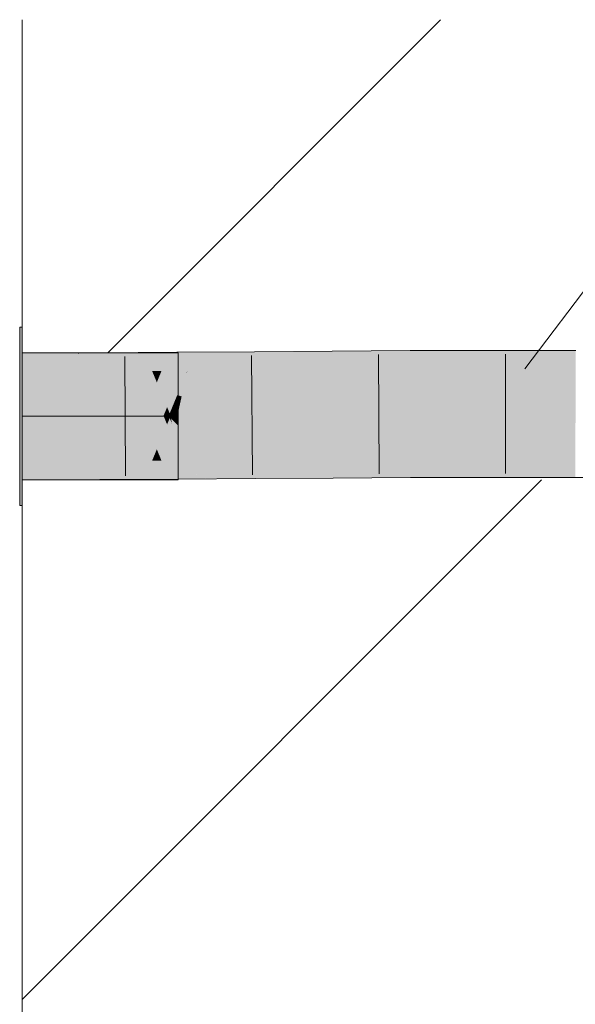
# Model space of a CAD drawing. Extents: x -620 to 300, y 62 to 1107.
# Tile 276 of 290: x 259.98 to 261.38, y 854.3 to 856.78. Entities that reach past the tile are written whole.
import ezdxf
from ezdxf.lldxf.tags import DXFTag

# ---------------------------------------------------------------- set-up
doc = ezdxf.new("R2010")
doc.units = 0
doc.layers.get('0').update_dxf_attribs({"lineweight": 35})
doc.layers.add('E_Detail_Linie_Text_Bem', color=7, linetype='Continuous', lineweight=13)
for name, color, linetype, lineweight, true_color in [('E_Detail_Wandschraffur', 7, 'Continuous', 5, 0xc0c0c0), ('E_Leerrohr 32-A06G9GDI8I', 7, 'Continuous', 9, 0x00b300), ('E_Leerrohr 32-Shading', 7, 'Continuous', 9, 0x00b300)]:
    doc.layers.add(name, color=color, linetype=linetype, lineweight=lineweight, true_color=true_color)
tags = doc.linetypes.add('fein_strichliert', pattern=[4, 1, -2, 1]).pattern_tags.tags
tags[8:9] = [DXFTag(74, 4), DXFTag(75, 0), DXFTag(340, '0'), DXFTag(46, 0.0), DXFTag(50, 0.0), DXFTag(44, 0.0), DXFTag(45, 0.0)]
tags[6:7] = [DXFTag(74, 4), DXFTag(75, 0), DXFTag(340, '0'), DXFTag(46, 0.0), DXFTag(50, 0.0), DXFTag(44, 0.0), DXFTag(45, 0.0)]
tags[4:5] = [DXFTag(74, 4), DXFTag(75, 0), DXFTag(340, '0'), DXFTag(46, 0.0), DXFTag(50, 0.0), DXFTag(44, 0.0), DXFTag(45, 0.0)]
tags = doc.linetypes.add('STRICHPUNKT2-A06G9GDE8I', pattern=[12.7, 6.35, -3.175, 0, -3.175]).pattern_tags.tags
tags[10:11] = [DXFTag(74, 4), DXFTag(75, 0), DXFTag(340, '0'), DXFTag(46, 0.0), DXFTag(50, 0.0), DXFTag(44, 0.0), DXFTag(45, 0.0)]
tags[8:9] = [DXFTag(74, 4), DXFTag(75, 0), DXFTag(340, '0'), DXFTag(46, 0.0), DXFTag(50, 0.0), DXFTag(44, 0.0), DXFTag(45, 0.0)]
tags[6:7] = [DXFTag(74, 4), DXFTag(75, 0), DXFTag(340, '0'), DXFTag(46, 0.0), DXFTag(50, 0.0), DXFTag(44, 0.0), DXFTag(45, 0.0)]
tags[4:5] = [DXFTag(74, 4), DXFTag(75, 0), DXFTag(340, '0'), DXFTag(46, 0.0), DXFTag(50, 0.0), DXFTag(44, 0.0), DXFTag(45, 0.0)]

# ---------------------------------------------------------------- blocks, each defined once
blk = doc.blocks.new('Shading-A06G9G198I', base_point=(260.3156, 751.1562))
at = {"layer": 'E_Leerrohr 32-Shading', "color": 83, "true_color": 0x7fcb7f}
for points in [[(259.9829, 855.7783), (259.9829, 856.0032), (259.9769, 855.7783), (259.9769, 856.0032)], [(260.1198, 855.9382), (259.9829, 855.9382), (260.2798, 855.7783), (259.9829, 855.7783)], [(260.1329, 855.9382), (260.1198, 855.9382), (260.2929, 855.7783), (260.2798, 855.7783)], [(260.1979, 855.9382), (260.1329, 855.9382), (260.3488, 855.7873), (260.3477, 855.7862)], [(260.3477, 855.7862), (260.1329, 855.9382), (260.3398, 855.7783), (260.2929, 855.7783)], [(260.1979, 855.9382), (260.3229, 855.8132), (260.3769, 855.9382), (260.3769, 855.8672)], [(260.3769, 855.8672), (260.3229, 855.8132), (260.3769, 855.8022), (260.3554, 855.7808)], [(260.3554, 855.7808), (260.3477, 855.7862), (260.3529, 855.7783), (260.3398, 855.7783)], [(260.3477, 855.7862), (260.3554, 855.7808), (260.3488, 855.7873)], [(260.3704, 855.7958), (260.3554, 855.7808), (260.3769, 855.7783), (260.3579, 855.7783)], [(260.3769, 855.8022), (260.3704, 855.7958), (260.3769, 855.7958)], [(260.3704, 855.7958), (260.3769, 855.7783), (260.3769, 855.7958)], [(259.9829, 855.5533), (259.9829, 855.7783), (259.9769, 855.5533), (259.9769, 855.7783)], [(260.2798, 855.7783), (259.9829, 855.7783), (260.1198, 855.6183), (259.9829, 855.6183)], [(260.2929, 855.7783), (260.2798, 855.7783), (260.1329, 855.6183), (260.1198, 855.6183)], [(260.3418, 855.7763), (260.2929, 855.7783), (260.1979, 855.6183), (260.1329, 855.6183)], [(260.3418, 855.7763), (260.1979, 855.6183), (260.3488, 855.7692)], [(260.3398, 855.7783), (260.2929, 855.7783), (260.3418, 855.7763)], [(260.3554, 855.7758), (260.3229, 855.7433), (260.3769, 855.7543), (260.3769, 855.6893)], [(260.3529, 855.7783), (260.3398, 855.7783), (260.3554, 855.7758), (260.3418, 855.7763)], [(260.3554, 855.7758), (260.3418, 855.7763), (260.3488, 855.7692)], [(260.3529, 855.7783), (260.3579, 855.7783), (260.3554, 855.7808)], [(260.3554, 855.7758), (260.3579, 855.7783), (260.3529, 855.7783)], [(260.3769, 855.7783), (260.3579, 855.7783), (260.3769, 855.7543), (260.3554, 855.7758)], [(260.3229, 855.7433), (260.1979, 855.6183), (260.3769, 855.6893), (260.3769, 855.6183)]]:
    blk.add_solid(points, dxfattribs=at)
at = {"layer": 'E_Leerrohr 32-Shading', "color": 83, "true_color": 0x7fbd7f}
for points in [[(259.9829, 855.9382), (259.9829, 855.8914), (260.1198, 855.9385), (260.1254, 855.9362)], [(260.1783, 855.9145), (260.1254, 855.9362), (260.1784, 855.893), (259.9858, 855.8923)], [(260.1254, 855.9362), (260.1329, 855.9386), (260.1198, 855.9385)], [(260.1329, 855.9386), (260.1254, 855.9362), (260.1783, 855.9199), (260.1783, 855.9145)], [(260.1783, 855.9199), (260.1782, 855.9387), (260.1329, 855.9386)], [(260.1782, 855.9387), (260.311, 855.8926), (260.1979, 855.9388)], [(260.1782, 855.9387), (260.1783, 855.9199), (260.311, 855.8926), (260.246, 855.8922)], [(260.1979, 855.9388), (260.3739, 855.9091), (260.3737, 855.9398)], [(260.1979, 855.9388), (260.311, 855.8926), (260.3739, 855.9091), (260.3347, 855.8927)], [(260.4479, 855.9403), (260.3737, 855.9398), (260.3739, 855.9091)], [(260.374, 855.8929), (260.4479, 855.9403), (260.3739, 855.9091)], [(260.4479, 855.9403), (260.374, 855.8929), (260.5129, 855.9408), (260.3997, 855.8931)], [(260.5129, 855.9408), (260.4654, 855.9208), (260.5695, 855.9412), (260.5696, 855.9221)], [(260.7657, 855.9246), (260.7656, 855.9427), (260.5696, 855.9221), (260.5695, 855.9412)], [(260.9619, 855.9266), (260.9619, 855.9438), (260.7657, 855.9246), (260.7656, 855.9427)], [(261.1584, 855.9276), (261.1584, 855.9444), (260.9619, 855.9266), (260.9619, 855.9438)], [(261.3797, 855.927), (261.3797, 855.9441), (261.1584, 855.9276), (261.1584, 855.9444)], [(260.246, 855.8922), (260.1783, 855.9199), (260.2329, 855.8922), (260.1783, 855.9145)], [(260.2296, 855.8935), (260.1783, 855.9145), (260.1784, 855.893)], [(260.3347, 855.8927), (260.374, 855.8929), (260.3739, 855.9091)], [(260.4654, 855.9208), (260.3997, 855.8931), (260.5696, 855.9221), (260.5699, 855.8943)], [(260.5699, 855.8943), (260.7659, 855.8958), (260.5696, 855.9221), (260.7657, 855.9246)], [(260.7659, 855.8958), (260.9621, 855.897), (260.7657, 855.9246), (260.9619, 855.9266)], [(260.9619, 855.9266), (260.962, 855.9018), (261.1584, 855.9276), (261.1584, 855.9028)], [(261.1584, 855.9276), (261.1584, 855.9028), (261.3797, 855.927), (261.3796, 855.9023)], [(259.9858, 855.8923), (259.9829, 855.8914), (260.1784, 855.893), (260.1784, 855.8918)], [(260.2329, 855.8922), (260.2296, 855.8935), (260.1784, 855.8918), (260.1784, 855.893)], [(260.962, 855.9018), (260.9621, 855.897), (261.1584, 855.9028), (261.1584, 855.8976)], [(261.1584, 855.9028), (261.1584, 855.8976), (261.3796, 855.9023), (261.3796, 855.8972)], [(260.1793, 855.6655), (259.9829, 855.6183), (260.1794, 855.6434), (260.1198, 855.6186)], [(259.9829, 855.6183), (260.1793, 855.6655), (259.9829, 855.6651)], [(260.2329, 855.6658), (260.1793, 855.6655), (260.1794, 855.6434)], [(260.1794, 855.6379), (260.1794, 855.6187), (260.311, 855.6663), (260.1979, 855.6188)], [(260.1794, 855.6379), (260.311, 855.6663), (260.246, 855.666)], [(260.246, 855.666), (260.2329, 855.6658), (260.1794, 855.6379), (260.1794, 855.6434)], [(260.3756, 855.6497), (260.311, 855.6663), (260.3758, 855.6208), (260.1988, 855.6192)], [(260.311, 855.6663), (260.3756, 855.6497), (260.3347, 855.6664)], [(260.3756, 855.6497), (260.3755, 855.6666), (260.3347, 855.6664)], [(260.3755, 855.6666), (260.4479, 855.6203), (260.3997, 855.6668), (260.5129, 855.6208)], [(260.4479, 855.6203), (260.3755, 855.6666), (260.3756, 855.6497)], [(260.5715, 855.6681), (260.3997, 855.6668), (260.5717, 855.6445), (260.458, 855.6431)], [(260.7675, 855.647), (260.7674, 855.6696), (260.5717, 855.6445), (260.5715, 855.6681)], [(260.9632, 855.649), (260.9631, 855.6707), (260.7675, 855.647), (260.7674, 855.6696)], [(261.1586, 855.65), (261.1586, 855.6713), (260.9632, 855.649), (260.9631, 855.6707)], [(261.3788, 855.6494), (261.3789, 855.671), (261.1586, 855.65), (261.1586, 855.6713)], [(260.1198, 855.6186), (260.1329, 855.6186), (260.1794, 855.6434), (260.1794, 855.6379)], [(260.1329, 855.6186), (260.1794, 855.6187), (260.1794, 855.6379)], [(260.3756, 855.6497), (260.3758, 855.6208), (260.4444, 855.6217)], [(260.458, 855.6431), (260.5086, 855.6225), (260.5717, 855.6445), (260.5719, 855.6233)], [(260.5719, 855.6233), (260.7677, 855.6258), (260.5717, 855.6445), (260.7675, 855.647)], [(260.7677, 855.6258), (260.9633, 855.6278), (260.7675, 855.647), (260.9632, 855.649)], [(260.9633, 855.6278), (261.1586, 855.6288), (260.9632, 855.649), (261.1586, 855.65)], [(261.1586, 855.6288), (261.3787, 855.6282), (261.1586, 855.65), (261.3788, 855.6494)], [(260.1988, 855.6192), (260.1979, 855.6188), (260.3758, 855.6208), (260.3758, 855.6198)], [(260.3758, 855.6208), (260.3758, 855.6198), (260.4444, 855.6217), (260.4479, 855.6203)], [(260.5086, 855.6225), (260.5129, 855.6208), (260.5719, 855.6233), (260.5719, 855.6212)], [(260.5719, 855.6212), (260.7677, 855.6227), (260.5719, 855.6233), (260.7677, 855.6258)], [(260.7677, 855.6227), (260.9633, 855.6238), (260.7677, 855.6258), (260.9633, 855.6278)], [(260.9633, 855.6238), (261.1586, 855.6244), (260.9633, 855.6278), (261.1586, 855.6288)], [(261.1586, 855.6244), (261.3787, 855.6241), (261.1586, 855.6288), (261.3787, 855.6282)]]:
    blk.add_solid(points, dxfattribs=at)
at = {"layer": 'E_Leerrohr 32-Shading', "color": 83, "true_color": 0x7fd57f}
for points in [[(260.1784, 855.8889), (260.1784, 855.8918), (259.9829, 855.8892), (259.9829, 855.8914)], [(259.9829, 855.7783), (260.1788, 855.7787), (259.9829, 855.8892), (260.1784, 855.8889)], [(260.2344, 855.8887), (260.2329, 855.8922), (260.1784, 855.8889), (260.1784, 855.8918)], [(260.2798, 855.7792), (260.2344, 855.8887), (260.1788, 855.7787), (260.1784, 855.8889)], [(260.246, 855.8922), (260.2329, 855.8922), (260.2929, 855.7793), (260.2798, 855.7792)], [(260.311, 855.8926), (260.246, 855.8922), (260.3488, 855.8015), (260.3461, 855.7947)], [(260.3461, 855.7947), (260.246, 855.8922), (260.3398, 855.7796), (260.2929, 855.7793)], [(260.311, 855.8926), (260.3229, 855.864), (260.3347, 855.8927)], [(260.374, 855.8929), (260.3229, 855.864), (260.3744, 855.8318), (260.3554, 855.7857)], [(260.3229, 855.864), (260.374, 855.8929), (260.3347, 855.8927)], [(260.3997, 855.8931), (260.374, 855.8929), (260.3744, 855.8318)], [(260.3855, 855.8284), (260.3986, 855.888), (260.3744, 855.8318), (260.3976, 855.888)], [(260.5703, 855.8274), (260.5699, 855.8871), (260.3855, 855.8284), (260.3986, 855.888)], [(260.3986, 855.888), (260.3997, 855.8931), (260.3976, 855.888)], [(260.5699, 855.8871), (260.5699, 855.8943), (260.3986, 855.888), (260.3997, 855.8931)], [(260.7659, 855.8861), (260.7659, 855.8958), (260.5699, 855.8871), (260.5699, 855.8943)], [(260.5703, 855.8274), (260.7663, 855.8264), (260.5699, 855.8871), (260.7659, 855.8861)], [(260.9621, 855.8853), (260.9621, 855.897), (260.7659, 855.8861), (260.7659, 855.8958)], [(260.7663, 855.8264), (260.9624, 855.8255), (260.7659, 855.8861), (260.9621, 855.8853)], [(261.1584, 855.8849), (261.1584, 855.8976), (260.9621, 855.8853), (260.9621, 855.897)], [(260.9624, 855.8255), (261.1585, 855.8251), (260.9621, 855.8853), (261.1584, 855.8849)], [(261.3795, 855.8851), (261.3796, 855.8972), (261.1584, 855.8849), (261.1584, 855.8976)], [(261.1585, 855.8251), (261.3794, 855.8253), (261.1584, 855.8849), (261.3795, 855.8851)], [(260.3745, 855.8284), (260.3744, 855.8318), (260.373, 855.8284)], [(260.3855, 855.8284), (260.3744, 855.8318), (260.3745, 855.8284)], [(260.3746, 855.8035), (260.3745, 855.8284), (260.3627, 855.8034), (260.373, 855.8284)], [(260.3745, 855.8284), (260.3746, 855.8035), (260.3855, 855.8284), (260.38, 855.8035)], [(260.3855, 855.8284), (260.38, 855.8035), (260.5703, 855.8274), (260.5705, 855.8039)], [(260.5705, 855.8039), (260.7665, 855.8043), (260.5703, 855.8274), (260.7663, 855.8264)], [(260.7665, 855.8043), (260.9625, 855.8046), (260.7663, 855.8264), (260.9624, 855.8255)], [(260.9625, 855.8046), (261.1585, 855.8048), (260.9624, 855.8255), (261.1585, 855.8251)], [(261.1585, 855.8048), (261.3793, 855.8047), (261.1585, 855.8251), (261.3794, 855.8253)], [(260.3554, 855.7857), (260.3461, 855.7947), (260.3529, 855.7797), (260.3398, 855.7796)], [(260.3461, 855.7947), (260.3554, 855.7857), (260.3488, 855.8015)], [(260.3529, 855.7797), (260.3579, 855.7797), (260.3554, 855.7857)], [(260.3627, 855.8034), (260.3554, 855.7857), (260.3748, 855.7798), (260.3579, 855.7797)], [(260.3627, 855.8034), (260.3748, 855.7798), (260.3746, 855.8035)], [(260.3746, 855.8035), (260.3748, 855.7798), (260.38, 855.8035)], [(260.38, 855.8035), (260.3748, 855.7798), (260.5705, 855.8039), (260.5707, 855.7812)], [(260.5707, 855.7812), (260.3748, 855.7798), (260.5707, 855.7791), (260.375, 855.7787)], [(260.5707, 855.7812), (260.7666, 855.7827), (260.5705, 855.8039), (260.7665, 855.8043)], [(260.7666, 855.7795), (260.7666, 855.7827), (260.5707, 855.7791), (260.5707, 855.7812)], [(260.7666, 855.7827), (260.9626, 855.7838), (260.7665, 855.8043), (260.9625, 855.8046)], [(260.9626, 855.7799), (260.9626, 855.7838), (260.7666, 855.7795), (260.7666, 855.7827)], [(260.9626, 855.7838), (261.1585, 855.7844), (260.9625, 855.8046), (261.1585, 855.8048)], [(261.1585, 855.7801), (261.1585, 855.7844), (260.9626, 855.7799), (260.9626, 855.7838)], [(261.1585, 855.7844), (261.3792, 855.7841), (261.1585, 855.8048), (261.3793, 855.8047)], [(261.3792, 855.78), (261.3792, 855.7841), (261.1585, 855.7801), (261.1585, 855.7844)], [(260.1793, 855.6655), (260.1788, 855.7787), (259.9829, 855.6651), (259.9829, 855.7783)], [(260.2798, 855.7792), (260.1788, 855.7787), (260.2329, 855.6658), (260.1793, 855.6655)], [(260.2929, 855.7793), (260.2798, 855.7792), (260.246, 855.666), (260.2329, 855.6658)], [(260.3418, 855.7749), (260.2929, 855.7793), (260.311, 855.6663), (260.246, 855.666)], [(260.3398, 855.7796), (260.2929, 855.7793), (260.3418, 855.7749)], [(260.3418, 855.7749), (260.311, 855.6663), (260.3488, 855.7578)], [(260.3755, 855.6666), (260.3609, 855.7604), (260.3229, 855.695), (260.3554, 855.7736)], [(260.3529, 855.7797), (260.3398, 855.7796), (260.3554, 855.7736), (260.3418, 855.7749)], [(260.3554, 855.7736), (260.3418, 855.7749), (260.3488, 855.7578)], [(260.3579, 855.7797), (260.3529, 855.7797), (260.3575, 855.7787), (260.3533, 855.7787)], [(260.3533, 855.7787), (260.3539, 855.7773), (260.3575, 855.7787), (260.3569, 855.7773)], [(260.3539, 855.7773), (260.3554, 855.7736), (260.3569, 855.7773)], [(260.3554, 855.7736), (260.3609, 855.7604), (260.3569, 855.7773), (260.3582, 855.7772)], [(260.3569, 855.7773), (260.3582, 855.7772), (260.3575, 855.7787), (260.358, 855.7787)], [(260.358, 855.7787), (260.3579, 855.7797), (260.3575, 855.7787)], [(260.3748, 855.7787), (260.3748, 855.7798), (260.358, 855.7787), (260.3579, 855.7797)], [(260.3582, 855.7772), (260.3748, 855.7772), (260.358, 855.7787), (260.3748, 855.7787)], [(260.3751, 855.7261), (260.3748, 855.7772), (260.3609, 855.7604), (260.3582, 855.7772)], [(260.3609, 855.7604), (260.3755, 855.6666), (260.3751, 855.7261)], [(260.375, 855.7787), (260.3748, 855.7798), (260.3748, 855.7787)], [(260.3748, 855.7772), (260.3753, 855.7772), (260.3748, 855.7787), (260.375, 855.7787)], [(260.3751, 855.7261), (260.3997, 855.6668), (260.3748, 855.7772), (260.3753, 855.7772)], [(260.375, 855.7787), (260.3753, 855.7772), (260.5707, 855.7791), (260.5707, 855.7762)], [(260.3753, 855.7772), (260.3997, 855.6668), (260.5707, 855.7762), (260.5715, 855.6681)], [(260.5707, 855.7762), (260.7667, 855.7751), (260.5707, 855.7791), (260.7666, 855.7795)], [(260.5715, 855.6681), (260.7674, 855.6696), (260.5707, 855.7762), (260.7667, 855.7751)], [(260.7667, 855.7751), (260.9626, 855.7743), (260.7666, 855.7795), (260.9626, 855.7799)], [(260.7674, 855.6696), (260.9631, 855.6707), (260.7667, 855.7751), (260.9626, 855.7743)], [(260.9626, 855.7743), (261.1585, 855.7739), (260.9626, 855.7799), (261.1585, 855.7801)], [(260.9631, 855.6707), (261.1586, 855.6713), (260.9626, 855.7743), (261.1585, 855.7739)], [(261.1585, 855.7739), (261.3792, 855.7741), (261.1585, 855.7801), (261.3792, 855.78)], [(261.1586, 855.6713), (261.3789, 855.671), (261.1585, 855.7739), (261.3792, 855.7741)], [(260.3755, 855.6666), (260.3997, 855.6668), (260.3751, 855.7261)], [(260.3229, 855.695), (260.311, 855.6663), (260.3347, 855.6664)], [(260.3755, 855.6666), (260.3229, 855.695), (260.3347, 855.6664)]]:
    blk.add_solid(points, dxfattribs=at)
blk = doc.blocks.new('Referenz-A06G9GDJ8I')
at = {"layer": 'E_Detail_Linie_Text_Bem', "color": 0, "linetype": 'Continuous', "ltscale": 0.13}
blk.add_line((261.2512, 855.8977), (262.9208, 858.106), dxfattribs=at)
at = {"layer": 'E_Detail_Linie_Text_Bem', "linetype": 'Continuous', "ltscale": 0.13}
blk.add_line((259.9829, 844.9782), (259.9829, 856.7782), dxfattribs=at)
at = {"layer": 'E_Detail_Wandschraffur', "linetype": 'fein_strichliert', "ltscale": 0.13}
blk.add_line((260.1989, 855.9383), (261.0388, 856.7782), dxfattribs=at)
at = {"layer": 'E_Detail_Wandschraffur', "linetype": 'ByBlock', "ltscale": 0.13}
blk.add_line((259.9829, 854.308), (261.2931, 855.6183), dxfattribs=at)
at = {"layer": 'E_Leerrohr 32-A06G9GDI8I', "linetype": 'Continuous', "ltscale": 0.13}
for p, q in [((259.9829, 856.0033), (259.9769, 856.0033)), ((259.9769, 855.8715), (259.9769, 856.0033)), ((259.9829, 855.8715), (259.9829, 856.0033)), ((260.1782, 855.9387), (259.9829, 855.9383)), ((259.9829, 855.9383), (259.9829, 855.6183)), ((260.3769, 855.9383), (259.9829, 855.9383)), ((259.9829, 855.8445), (259.9829, 855.9383)), ((260.3737, 855.9398), (260.1782, 855.9387)), ((260.5695, 855.9412), (260.3737, 855.9398)), ((260.3769, 855.8445), (260.3769, 855.9383)), ((260.5618, 855.9315), (260.564, 855.6308)), ((260.7656, 855.9427), (260.5695, 855.9412)), ((260.9618, 855.9438), (260.7656, 855.9427)), ((260.8821, 855.9338), (260.8837, 855.633)), ((261.1584, 855.9444), (260.9618, 855.9438)), ((261.3797, 855.9441), (261.1584, 855.9444)), ((261.2029, 855.9348), (261.2029, 855.634)), ((260.2422, 855.9294), (260.2436, 855.6286)), ((259.9769, 855.6851), (259.9769, 855.8715)), ((259.9829, 855.6851), (259.9829, 855.8715)), ((259.9829, 855.712), (259.9829, 855.8445)), ((260.3769, 855.712), (260.3769, 855.8445)), ((259.9829, 855.6183), (259.9829, 855.712)), ((260.3769, 855.6183), (260.3769, 855.712)), ((259.9769, 855.5533), (259.9769, 855.6851)), ((259.9829, 855.5533), (259.9829, 855.6851)), ((260.1794, 855.6187), (259.9829, 855.6183)), ((259.9829, 855.6183), (260.3769, 855.6183)), ((260.3758, 855.6198), (260.1794, 855.6187)), ((260.5719, 855.6212), (260.3758, 855.6198)), ((260.7677, 855.6227), (260.5719, 855.6212)), ((260.9633, 855.6238), (260.7677, 855.6227)), ((261.1586, 855.6244), (260.9633, 855.6238)), ((261.3787, 855.6241), (261.1586, 855.6244)), ((261.599, 855.623), (261.3787, 855.6241)), ((259.9769, 855.5533), (259.9829, 855.5533))]:
    blk.add_line(p, q, dxfattribs=at)
at = {"layer": 'E_Leerrohr 32-A06G9GDI8I', "linetype": 'STRICHPUNKT2-A06G9GDE8I', "lineweight": 5, "ltscale": 0.13}
blk.add_line((259.9829, 855.7783), (260.3769, 855.7783), dxfattribs=at)

msp = doc.modelspace()

# ---------------------------------------------------------------- block references
at = {"color": 8, "lineweight": 25, "ltscale": 0.25, "true_color": 0x808080}
msp.add_blockref('Referenz-A06G9GDJ8I', (0, 0), dxfattribs=at)
msp.add_blockref('Shading-A06G9G198I', (260.3156, 751.1562))

doc.saveas('drawing.dxf')
